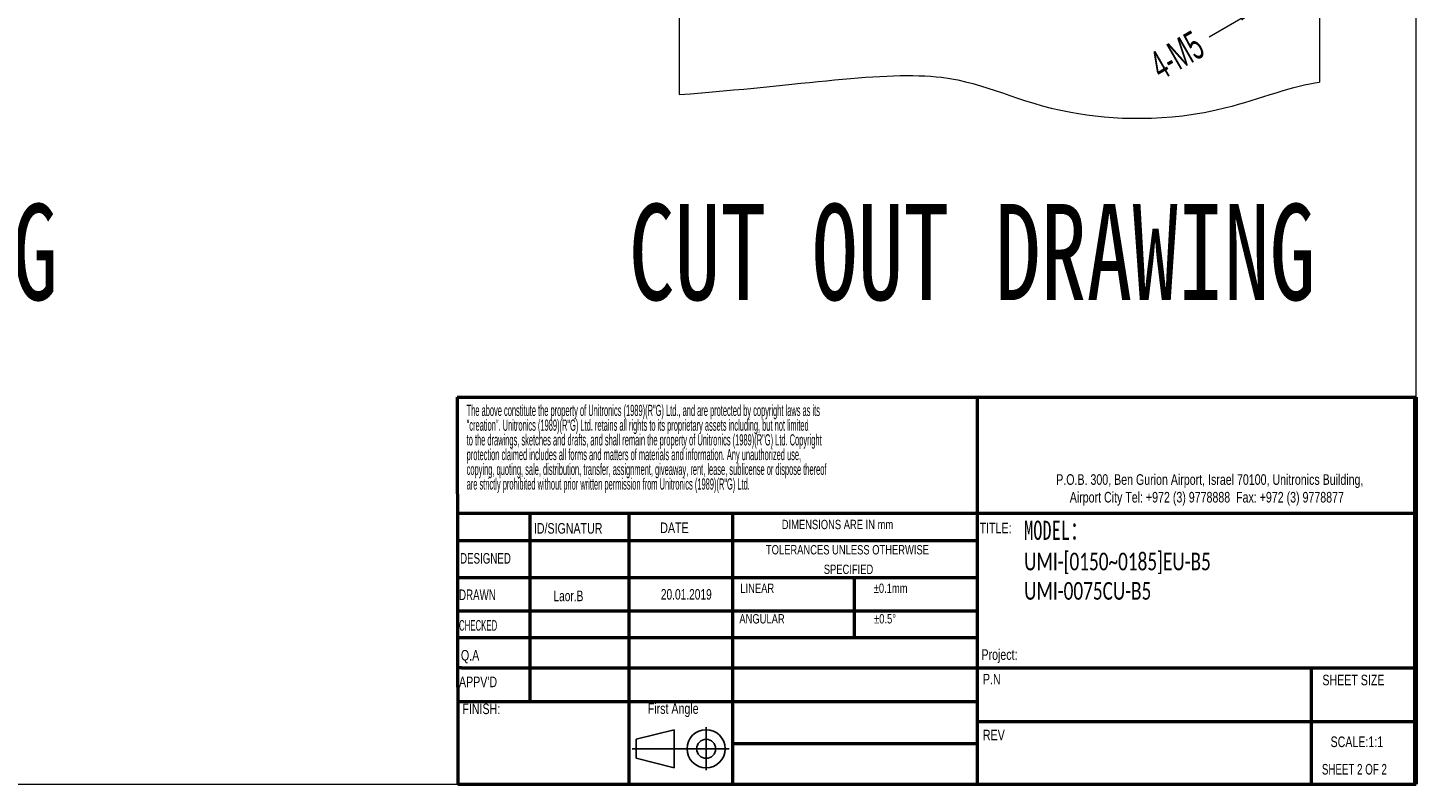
# Model space of a CAD drawing. Header units: millimetres. Extents: x -473 to 23648, y -382 to 1866.
# Tile 430 of 607: x 9136 to 9862, y -382 to 11. Entities that reach past the tile are written whole.
import ezdxf

# ---------------------------------------------------------------- set-up
doc = ezdxf.new("R2010")
doc.units = ezdxf.units.MM
doc.header["$LTSCALE"] = 80
doc.header["$PDMODE"] = 3
doc.header["$PDSIZE"] = 0.3
doc.layers.get('0').update_dxf_attribs({"linetype": 'CONTINUOUS'})
doc.layers.get('DEFPOINTS').update_dxf_attribs({"linetype": 'CONTINUOUS'})
doc.layers.add('SLD-0', color=7, linetype='CONTINUOUS')
doc.styles.add('SLDTEXTSTYLE0', font='TXT', dxfattribs={"width": 0.75})
doc.styles.add('SLDTEXTSTYLE1', font='TXT', dxfattribs={"width": 0.686449})
doc.styles.add('SLDTEXTSTYLE2', font='TXT', dxfattribs={"width": 0.6875})
doc.styles.add('SLDTEXTSTYLE3', font='TXT', dxfattribs={"width": 0.482098})
doc.styles.add('SLDTEXTSTYLE4', font='TXT', dxfattribs={"width": 0.551421})
doc.styles.get("Standard").update_dxf_attribs({"font": 'technic_.ttf', "width": 0.7})
doc.dimstyles.get("Standard").update_dxf_attribs({"dimtxt": 3, "dimasz": 3, "dimexe": 0.18, "dimexo": 0.0625, "dimgap": 0.09, "dimtad": 1, "dimdsep": 46, "dimtxsty": 'STANDARD', "dimcen": 0.09, "dimadec": 0, "dimazin": 0, "dimtol": 1, "dimtp": 0.01, "dimtm": 0.01, "dimtfac": 1, "dimtofl": 0, "dimtmove": 0, "dimatfit": 3, "dimfxl": 1, "dimtolj": 1, "dimarcsym": 0})

# ---------------------------------------------------------------- blocks, each defined once
blk = doc.blocks.new('*D69')
at = {"color": 0, "lineweight": 0, "transparency": 16777216}
for p, q in [((9776.01, 20.91), (9776.01, 21.91)), ((9749.98, 6.4), (9766.48, 15.92)), ((9775.51, 21.41), (9776.51, 21.41))]:
    blk.add_line(p, q, dxfattribs=at)
blk.add_solid([(9765.81, 17.07), (9767.14, 14.76), (9773.41, 19.91)], dxfattribs=at)
at = {"layer": 'DEFPOINTS', "color": 0, "lineweight": 0, "transparency": 16777216}
for p in [(9778.61, 22.91), (9773.41, 19.91)]:
    blk.add_point(p, dxfattribs=at)
at = {"color": 0, "lineweight": 0, "transparency": 16777216, "insert": (9733.23, -3.26), "char_height": 15, "attachment_point": 5, "rotation": 29.96491}
blk.add_mtext('\\A1;4-M5', dxfattribs=at)
blk = doc.blocks.new('Block1')
at = {"layer": 'SLD-0'}
for p, q in [((294.62, 17.06), (300.62, 18.56)), ((300.62, 18.56), (300.62, 12.56)), ((305.62, 18.94), (305.62, 12.19)), ((293.98, 15.56), (309.24, 15.56)), ((294.62, 14.06), (294.62, 17.06)), ((300.62, 12.56), (294.62, 14.06))]:
    blk.add_line(p, q, dxfattribs=at)
for radius in [3, 1.5]:
    blk.add_circle((305.62, 15.56), radius, dxfattribs=at)
blk = doc.blocks.new('SW_NOTE_0')
at = {"layer": 'SLD-0', "color": 0, "char_height": 1.5875, "attachment_point": 1, "style": 'SLDTEXTSTYLE3'}
for s, insert in [('The above constitute the property of Unitronics (1989)(R"G) Ltd., and are protected by copyright laws as its', (0, 2.05)), ('"creation". Unitronics (1989)(R"G) Ltd. retains all rights to its proprietary assets including, but not limited', (0, -0.04)), ('to the drawings, sketches and drafts, and shall remain the property of Unitronics (1989)(R"G) Ltd. Copyright', (0, -2.12)), ('protection claimed includes all forms and matters of materials and information. Any unauthorized use,', (0, -4.2)), ('copying, quoting, sale, distribution, transfer, assignment, giveaway, rent, lease, sublicense or dispose thereof', (0, -6.29)), ('are strictly prohibited without prior written permission from Unitronics (1989)(R"G) Ltd.', (0, -8.37))]:
    blk.add_mtext(s, dxfattribs=dict(at, insert=insert))
blk = doc.blocks.new('SW_NOTE_1')
at = {"layer": 'SLD-0', "color": 0, "attachment_point": 2, "style": 'SLDTEXTSTYLE0'}
for s, insert, char_height in [('TOLERANCES UNLESS OTHERWISE', (13.54, 1.71), 1.3229), ('SPECIFIED', (13.69, -1.06), 1.323)]:
    blk.add_mtext(s, dxfattribs=dict(at, insert=insert, char_height=char_height))
blk = doc.blocks.new('SW_NOTE_2')
at = {"color": 0, "linetype": 'Continuous', "lineweight": 0, "char_height": 1.5, "attachment_point": 2, "style": 'SLDTEXTSTYLE0'}
for s, insert in [('P.O.B. 300, Ben Gurion Airport, Israel 70100, Unitronics Building,', (29.41, 1.93)), ('Airport City Tel: +972 (3) 9778888  Fax: +972 (3) 9778877', (28.99, -0.57))]:
    blk.add_mtext(s, dxfattribs=dict(at, insert=insert))

msp = doc.modelspace()

# ---------------------------------------------------------------- linework, layer by layer
at = {"color": 0, "lineweight": 0}
for p, q in [((9857.679, -382.445), (9857.679, 784.392)), ((9474.406, 444.151), (9474.406, -23.736)), ((9807.46, 448.75), (9807.46, -17.309)), ((7268.152, -382.445), (9857.679, -382.445))]:
    msp.add_line(p, q, dxfattribs=at)
at = {"color": 7, "linetype": 'Continuous', "lineweight": 50}
for p, q in [((9358.976, -181.234), (9857.352, -181.234)), ((9358.976, -181.234), (9359.304, -382.445)), ((9629.316, -181.234), (9629.316, -382.445)), ((9857.352, -241.643), (9359.074, -241.643)), ((9396.622, -241.643), (9396.622, -339.685)), ((9448.226, -242.422), (9448.226, -382.445)), ((9502.222, -382.445), (9502.222, -241.643)), ((9629.316, -255.913), (9359.098, -255.913)), ((9629.316, -275.109), (9359.129, -275.109)), ((9565.444, -275.109), (9565.444, -306.431)), ((9629.316, -292.479), (9359.157, -292.479)), ((9629.316, -306.431), (9359.18, -306.431)), ((9361.168, -321.948), (9359.205, -321.948)), ((9361.168, -321.948), (9857.352, -321.948)), ((9803.191, -382.445), (9803.191, -321.948)), ((9502.222, -339.685), (9359.234, -339.685)), ((9857.352, -349.988), (9629.316, -349.988)), ((9359.304, -382.445), (9857.679, -382.445))]:
    msp.add_line(p, q, dxfattribs=at)
at = {"color": 7, "linetype": 'Continuous', "lineweight": 70}
msp.add_line((9857.352, -181.234), (9857.352, -382.445), dxfattribs=at)
at = {"color": 7, "linetype": 'Continuous', "lineweight": 35}
msp.add_line((9857.517, -241.643), (9857.352, -241.643), dxfattribs=at)
at = {"linetype": 'Continuous', "lineweight": 50}
for p, q in [((9629.316, -339.685), (9502.222, -339.685)), ((9629.316, -361.507), (9502.222, -361.507))]:
    msp.add_line(p, q, dxfattribs=at)
at = {"color": 0, "lineweight": 0}
msp.add_open_spline([(9474.406, -23.736), (9537.849, -18.992), (9615.266, -4.913), (9660.66, -35.07), (9744.872, -38.979), (9794.57, -18.66), (9807.46, -17.309)], degree=3, knots=[0, 0, 0, 0, 117.0000264, 209.5937478, 278.575774, 318.4233032, 318.4233032, 318.4233032, 318.4233032], dxfattribs=at)

# ---------------------------------------------------------------- block references
at = {"color": 7, "linetype": 'Continuous', "lineweight": 0, "xscale": 3.67488, "yscale": 3.67488, "zscale": 3.67488}
msp.add_blockref('SW_NOTE_2', (9642.303, -228.344), dxfattribs=at)
at = {"color": 7, "linetype": 'Continuous', "xscale": 3.307392, "yscale": 3.307392, "zscale": 3.307392}
msp.add_blockref('Block1', (8477.592, -415.548), dxfattribs=at)
at = {"layer": 'SLD-0', "xscale": 3.67488, "yscale": 3.67488, "zscale": 3.67488}
for name, p in [('SW_NOTE_0', (9363.836, -192.647)), ('SW_NOTE_1', (9512.151, -264.385))]:
    msp.add_blockref(name, p, dxfattribs=at)

# ---------------------------------------------------------------- texts
at = {"color": 0, "lineweight": 0, "char_height": 50, "attachment_point": 1}
for s, insert, width in [('{\\fSimSun|b0|i0|c134|p2;FLANGE MOUNTING}', (8794.052, -80.622), 394.79374), ('{\\fSimSun|b0|i0|c134|p2;CUT OUT DRAWING}', (9448.162, -80.622), 422.85418)]:
    msp.add_mtext(s, dxfattribs=dict(at, insert=insert, width=width))
at = {"color": 7, "linetype": 'Continuous', "lineweight": 0, "attachment_point": 1}
for s, insert, char_height, style in [('ID/SIGNATUR', (9398.822, -246.63), 5.51232, 'SLDTEXTSTYLE0'), ('DATE', (9464.558, -246.352), 5.5123, 'SLDTEXTSTYLE0'), ('TITLE:', (9630.644, -246.472), 5.5123, 'SLDTEXTSTYLE0'), ('DRAWN', (9359.875, -281.21), 5.5123, 'SLDTEXTSTYLE1'), ('Q.A', (9360.859, -312.683), 5.5123, 'SLDTEXTSTYLE0'), ("APPV'D", (9359.861, -326.512), 5.5123, 'SLDTEXTSTYLE0'), ('P.N', (9632.381, -325.101), 5.5123, 'SLDTEXTSTYLE0'), ('SCALE:1:1', (9813.193, -357.687), 5.5123, 'SLDTEXTSTYLE0'), ('SHEET 2 OF 2', (9808.684, -371.972), 5.51232, 'SLDTEXTSTYLE2')]:
    msp.add_mtext(s, dxfattribs=dict(at, insert=insert, char_height=char_height, style=style))
at = {"lineweight": 0, "insert": (9653.802, -245.404), "char_height": 10, "width": 138.45004, "attachment_point": 1}
msp.add_mtext('{\\fSimSun|b0|i0|c0|p2;MODEL\\fSimSun|b0|i0|c134|p2;：\\fSimSun|b0|i0|c177|p2;\\P\\fCalibri|b0|i0|c0|p34;\\H0.91667x;UMI-[0150~0185]EU-B5\\fCalibri|b0|i0|c177|p34;\\P\\fCalibri|b0|i0|c0|p34;UMI-0075CU-B5}', dxfattribs=at)
at = {"layer": 'SLD-0', "attachment_point": 1}
for s, insert, char_height, style in [('DIMENSIONS ARE IN mm', (9527.735, -244.956), 4.86156, 'SLDTEXTSTYLE0'), ('DESIGNED', (9360.409, -262.245), 5.5123, 'SLDTEXTSTYLE1'), ('{\\fArial|b0|i0|c0|p34;Laor.B}', (9408.979, -281.786), 5.51232, 'SLDTEXTSTYLE1'), ('{\\fArial|b0|i0|c177|p34;20.01.2019}', (9464.858, -280.977), 5.51232, 'SLDTEXTSTYLE1'), ('LINEAR', (9506.175, -278.117), 4.8616, 'SLDTEXTSTYLE0'), ('±0.1mm', (9575.584, -278.117), 4.8616, 'SLDTEXTSTYLE0'), ('CHECKED', (9359.863, -297.116), 5.5123, 'SLDTEXTSTYLE4'), ('ANGULAR', (9505.68, -294.022), 4.8616, 'SLDTEXTSTYLE0'), ('±0.5°', (9575.758, -294.022), 4.8616, 'SLDTEXTSTYLE0'), ('Project:', (9631.607, -312.323), 5.5123, 'SLDTEXTSTYLE0'), ('SHEET SIZE', (9808.944, -325.532), 5.5123, 'SLDTEXTSTYLE0'), ('FINISH:', (9361.612, -340.541), 5.5123, 'SLDTEXTSTYLE0'), ('First Angle', (9458.06, -340.384), 5.51232, 'SLDTEXTSTYLE0'), ('REV', (9632.381, -354.172), 5.5123, 'SLDTEXTSTYLE0')]:
    msp.add_mtext(s, dxfattribs=dict(at, insert=insert, char_height=char_height, style=style))

# ---------------------------------------------------------------- dimensions: what is measured, and where the dimension line sits
at = {"color": 3, "lineweight": 0}
dim = msp.add_diameter_dim_2p(p1=(9778.608, 22.909), p2=(9773.41, 19.912), text='4-M5', dimstyle='STANDARD', override={"dimtxt": 15, "dimasz": 8, "dimexe": 1.8, "dimexo": 1.8, "dimtad": 0, "dimdec": 1, "dimzin": 0, "dimdsep": 0, "dimcen": 0.5, "dimtol": 0, "dimtdec": 4, "dimtzin": 0, "dimlwd": 0, "dimlwe": 0}, dxfattribs=at)
dim.commit()
dim.dimension.update_dxf_attribs({"geometry": '*D69', "text_midpoint": (9733.225, -3.255), "dimtype": 163})

doc.saveas('drawing.dxf')
